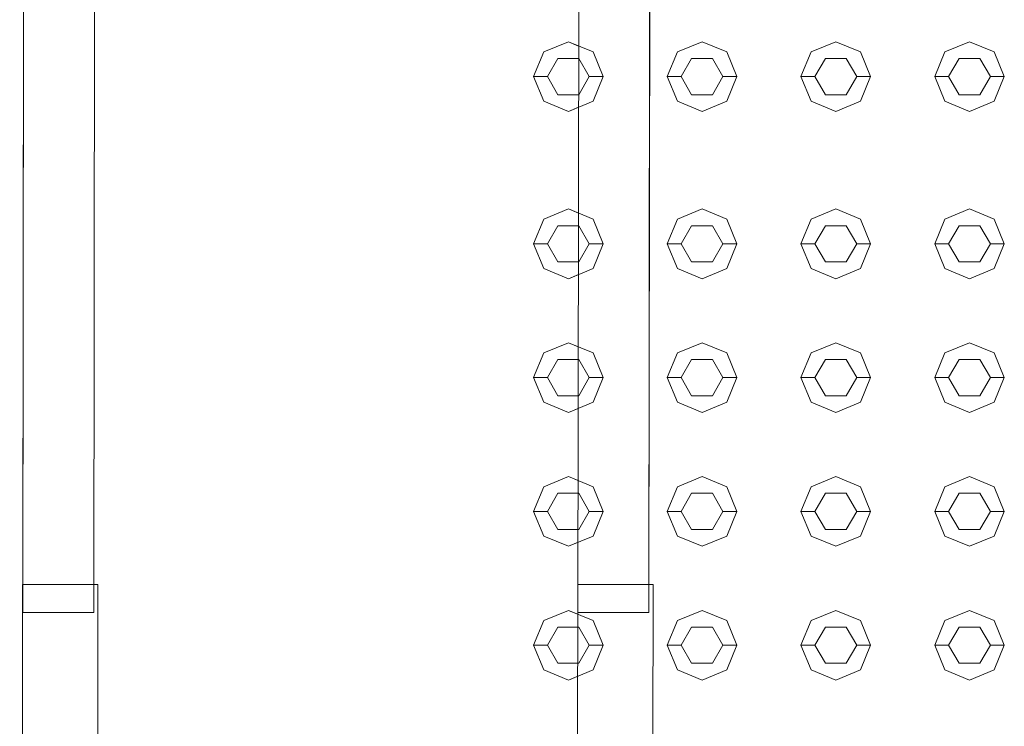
# Model space of a CAD drawing. Header units: millimetres. Extents: x 321 to 585, y -277 to 9.
# Tile 791 of 1056: x 344.004 to 344.711, y -18.819 to -18.312. Entities that reach past the tile are written whole.
import ezdxf

# ---------------------------------------------------------------- set-up
doc = ezdxf.new("R2010")
doc.units = ezdxf.units.MM
doc.header["$MEASUREMENT"] = 0
doc.layers.add('IFC-Elemento construtivo genérico-Contorno', color=253, linetype='Continuous', lineweight=5)
doc.layers.add('IFC-Porta-Contorno', color=142, linetype='Continuous', lineweight=5)

msp = doc.modelspace()

# ---------------------------------------------------------------- linework, layer by layer
at = {"layer": 'IFC-Elemento construtivo genérico-Contorno', "lineweight": 5}
for p, q in [((344.38007, -18.33509), (344.39775, -18.32777)), ((344.38007, -18.33509), (344.39775, -18.32777)), ((344.39775, -18.32777), (344.40512, -18.33082)), ((344.39775, -18.32777), (344.41543, -18.33509)), ((344.47607, -18.33509), (344.49375, -18.32777)), ((344.47607, -18.33509), (344.49375, -18.32777)), ((344.49375, -18.32777), (344.51143, -18.33509)), ((344.49375, -18.32777), (344.51143, -18.33509)), ((344.57207, -18.33509), (344.58975, -18.32777)), ((344.57207, -18.33509), (344.58975, -18.32777)), ((344.58975, -18.32777), (344.60743, -18.33509)), ((344.58975, -18.32777), (344.60743, -18.33509)), ((344.66807, -18.33509), (344.68575, -18.32777)), ((344.66807, -18.33509), (344.68575, -18.32777)), ((344.68575, -18.32777), (344.70343, -18.33509)), ((344.68575, -18.32777), (344.70343, -18.33509)), ((344.37275, -18.35277), (344.38007, -18.33509)), ((344.37275, -18.35277), (344.38007, -18.33509)), ((344.41543, -18.33509), (344.42275, -18.35277)), ((344.46875, -18.35277), (344.47607, -18.33509)), ((344.46875, -18.35277), (344.47607, -18.33509)), ((344.51143, -18.33509), (344.51875, -18.35277)), ((344.51143, -18.33509), (344.51875, -18.35277)), ((344.56475, -18.35277), (344.57207, -18.33509)), ((344.56475, -18.35277), (344.57207, -18.33509)), ((344.60743, -18.33509), (344.61475, -18.35277)), ((344.60743, -18.33509), (344.61475, -18.35277)), ((344.66075, -18.35277), (344.66807, -18.33509)), ((344.66075, -18.35277), (344.66807, -18.33509)), ((344.70343, -18.33509), (344.71075, -18.35277)), ((344.70343, -18.33509), (344.71075, -18.35277)), ((344.38275, -18.35277), (344.39025, -18.33978)), ((344.38275, -18.35277), (344.39025, -18.33978)), ((344.39025, -18.33978), (344.4051, -18.33978)), ((344.39025, -18.33978), (344.40525, -18.33978)), ((344.40525, -18.33978), (344.41275, -18.35277)), ((344.47875, -18.35277), (344.48625, -18.33978)), ((344.47875, -18.35277), (344.48625, -18.33978)), ((344.48625, -18.33978), (344.50125, -18.33978)), ((344.48625, -18.33978), (344.50125, -18.33978)), ((344.50125, -18.33978), (344.50875, -18.35277)), ((344.50125, -18.33978), (344.50875, -18.35277)), ((344.57475, -18.35277), (344.58225, -18.33978)), ((344.57475, -18.35277), (344.58225, -18.33978)), ((344.58225, -18.33978), (344.59725, -18.33978)), ((344.58225, -18.33978), (344.59725, -18.33978)), ((344.59725, -18.33978), (344.60475, -18.35277)), ((344.59725, -18.33978), (344.60475, -18.35277)), ((344.67075, -18.35277), (344.67825, -18.33978)), ((344.67075, -18.35277), (344.67825, -18.33978)), ((344.67825, -18.33978), (344.69325, -18.33978)), ((344.67825, -18.33978), (344.69325, -18.33978)), ((344.69325, -18.33978), (344.70075, -18.35277)), ((344.69325, -18.33978), (344.70075, -18.35277)), ((344.37275, -18.35277), (344.38275, -18.35277)), ((344.37275, -18.35277), (344.38007, -18.37044)), ((344.37275, -18.35277), (344.38275, -18.35277)), ((344.37275, -18.35277), (344.38007, -18.37044)), ((344.38275, -18.35277), (344.39025, -18.36575)), ((344.38275, -18.35277), (344.39025, -18.36575)), ((344.40525, -18.36575), (344.41275, -18.35277)), ((344.41275, -18.35277), (344.42275, -18.35277)), ((344.41543, -18.37044), (344.42275, -18.35277)), ((344.46875, -18.35277), (344.47875, -18.35277)), ((344.46875, -18.35277), (344.47607, -18.37044)), ((344.46875, -18.35277), (344.47875, -18.35277)), ((344.46875, -18.35277), (344.47607, -18.37044)), ((344.47875, -18.35277), (344.48625, -18.36575)), ((344.47875, -18.35277), (344.48625, -18.36575)), ((344.50125, -18.36575), (344.50875, -18.35277)), ((344.50125, -18.36575), (344.50875, -18.35277)), ((344.50875, -18.35277), (344.51875, -18.35277)), ((344.50875, -18.35277), (344.51875, -18.35277)), ((344.51143, -18.37044), (344.51875, -18.35277)), ((344.51143, -18.37044), (344.51875, -18.35277)), ((344.56475, -18.35277), (344.57475, -18.35277)), ((344.56475, -18.35277), (344.57207, -18.37044)), ((344.56475, -18.35277), (344.57475, -18.35277)), ((344.56475, -18.35277), (344.57207, -18.37044)), ((344.57475, -18.35277), (344.58225, -18.36575)), ((344.57475, -18.35277), (344.58225, -18.36575)), ((344.59725, -18.36575), (344.60475, -18.35277)), ((344.59725, -18.36575), (344.60475, -18.35277)), ((344.60475, -18.35277), (344.61475, -18.35277)), ((344.60475, -18.35277), (344.61475, -18.35277)), ((344.60743, -18.37044), (344.61475, -18.35277)), ((344.60743, -18.37044), (344.61475, -18.35277)), ((344.66075, -18.35277), (344.67075, -18.35277)), ((344.66075, -18.35277), (344.66807, -18.37044)), ((344.66075, -18.35277), (344.67075, -18.35277)), ((344.66075, -18.35277), (344.66807, -18.37044)), ((344.67075, -18.35277), (344.67825, -18.36575)), ((344.67075, -18.35277), (344.67825, -18.36575)), ((344.69325, -18.36575), (344.70075, -18.35277)), ((344.69325, -18.36575), (344.70075, -18.35277)), ((344.70075, -18.35277), (344.71075, -18.35277)), ((344.70075, -18.35277), (344.71075, -18.35277)), ((344.70343, -18.37044), (344.71075, -18.35277)), ((344.70343, -18.37044), (344.71075, -18.35277)), ((344.39025, -18.36575), (344.40507, -18.36575)), ((344.39025, -18.36575), (344.40525, -18.36575)), ((344.48625, -18.36575), (344.50125, -18.36575)), ((344.48625, -18.36575), (344.50125, -18.36575)), ((344.58225, -18.36575), (344.59725, -18.36575)), ((344.58225, -18.36575), (344.59725, -18.36575)), ((344.67825, -18.36575), (344.69325, -18.36575)), ((344.67825, -18.36575), (344.69325, -18.36575)), ((344.38007, -18.37044), (344.39775, -18.37777)), ((344.38007, -18.37044), (344.39775, -18.37777)), ((344.39775, -18.37777), (344.41543, -18.37044)), ((344.47607, -18.37044), (344.49375, -18.37777)), ((344.47607, -18.37044), (344.49375, -18.37777)), ((344.49375, -18.37777), (344.51143, -18.37044)), ((344.49375, -18.37777), (344.51143, -18.37044)), ((344.57207, -18.37044), (344.58975, -18.37777)), ((344.57207, -18.37044), (344.58975, -18.37777)), ((344.58975, -18.37777), (344.60743, -18.37044)), ((344.58975, -18.37777), (344.60743, -18.37044)), ((344.66807, -18.37044), (344.68575, -18.37777)), ((344.66807, -18.37044), (344.68575, -18.37777)), ((344.68575, -18.37777), (344.70343, -18.37044)), ((344.68575, -18.37777), (344.70343, -18.37044)), ((344.39775, -18.37777), (344.40506, -18.37474)), ((344.38007, -18.45509), (344.39775, -18.44777)), ((344.38007, -18.45509), (344.39775, -18.44777)), ((344.39775, -18.44777), (344.40496, -18.45075)), ((344.39775, -18.44777), (344.41543, -18.45509)), ((344.47607, -18.45509), (344.49375, -18.44777)), ((344.47607, -18.45509), (344.49375, -18.44777)), ((344.49375, -18.44777), (344.51143, -18.45509)), ((344.49375, -18.44777), (344.51143, -18.45509)), ((344.57207, -18.45509), (344.58975, -18.44777)), ((344.57207, -18.45509), (344.58975, -18.44777)), ((344.58975, -18.44777), (344.60743, -18.45509)), ((344.58975, -18.44777), (344.60743, -18.45509)), ((344.66807, -18.45509), (344.68575, -18.44777)), ((344.66807, -18.45509), (344.68575, -18.44777)), ((344.68575, -18.44777), (344.70343, -18.45509)), ((344.68575, -18.44777), (344.70343, -18.45509)), ((344.37275, -18.47277), (344.38007, -18.45509)), ((344.37275, -18.47277), (344.38007, -18.45509)), ((344.41543, -18.45509), (344.42275, -18.47277)), ((344.46875, -18.47277), (344.47607, -18.45509)), ((344.46875, -18.47277), (344.47607, -18.45509)), ((344.51143, -18.45509), (344.51875, -18.47277)), ((344.51143, -18.45509), (344.51875, -18.47277)), ((344.56475, -18.47277), (344.57207, -18.45509)), ((344.56475, -18.47277), (344.57207, -18.45509)), ((344.60743, -18.45509), (344.61475, -18.47277)), ((344.60743, -18.45509), (344.61475, -18.47277)), ((344.66075, -18.47277), (344.66807, -18.45509)), ((344.66075, -18.47277), (344.66807, -18.45509)), ((344.70343, -18.45509), (344.71075, -18.47277)), ((344.70343, -18.45509), (344.71075, -18.47277)), ((344.38275, -18.47277), (344.39025, -18.45978)), ((344.38275, -18.47277), (344.39025, -18.45978)), ((344.39025, -18.45978), (344.40495, -18.45978)), ((344.39025, -18.45978), (344.40525, -18.45978)), ((344.40525, -18.45978), (344.41275, -18.47277)), ((344.47875, -18.47277), (344.48625, -18.45978)), ((344.47875, -18.47277), (344.48625, -18.45978)), ((344.48625, -18.45978), (344.50125, -18.45978)), ((344.48625, -18.45978), (344.50125, -18.45978)), ((344.50125, -18.45978), (344.50875, -18.47277)), ((344.50125, -18.45978), (344.50875, -18.47277)), ((344.57475, -18.47277), (344.58225, -18.45978)), ((344.57475, -18.47277), (344.58225, -18.45978)), ((344.58225, -18.45978), (344.59725, -18.45978)), ((344.58225, -18.45978), (344.59725, -18.45978)), ((344.59725, -18.45978), (344.60475, -18.47277)), ((344.59725, -18.45978), (344.60475, -18.47277)), ((344.67075, -18.47277), (344.67825, -18.45978)), ((344.67075, -18.47277), (344.67825, -18.45978)), ((344.67825, -18.45978), (344.69325, -18.45978)), ((344.67825, -18.45978), (344.69325, -18.45978)), ((344.69325, -18.45978), (344.70075, -18.47277)), ((344.69325, -18.45978), (344.70075, -18.47277)), ((344.37275, -18.47277), (344.38275, -18.47277)), ((344.37275, -18.47277), (344.38007, -18.49044)), ((344.37275, -18.47277), (344.38275, -18.47277)), ((344.37275, -18.47277), (344.38007, -18.49044)), ((344.38275, -18.47277), (344.39025, -18.48575)), ((344.38275, -18.47277), (344.39025, -18.48575)), ((344.40525, -18.48575), (344.41275, -18.47277)), ((344.41275, -18.47277), (344.42275, -18.47277)), ((344.41543, -18.49044), (344.42275, -18.47277)), ((344.46875, -18.47277), (344.47875, -18.47277)), ((344.46875, -18.47277), (344.47607, -18.49044)), ((344.46875, -18.47277), (344.47875, -18.47277)), ((344.46875, -18.47277), (344.47607, -18.49044)), ((344.47875, -18.47277), (344.48625, -18.48575)), ((344.47875, -18.47277), (344.48625, -18.48575)), ((344.50125, -18.48575), (344.50875, -18.47277)), ((344.50125, -18.48575), (344.50875, -18.47277)), ((344.50875, -18.47277), (344.51875, -18.47277)), ((344.50875, -18.47277), (344.51875, -18.47277)), ((344.51143, -18.49044), (344.51875, -18.47277)), ((344.51143, -18.49044), (344.51875, -18.47277)), ((344.56475, -18.47277), (344.57475, -18.47277)), ((344.56475, -18.47277), (344.57207, -18.49044)), ((344.56475, -18.47277), (344.57475, -18.47277)), ((344.56475, -18.47277), (344.57207, -18.49044)), ((344.57475, -18.47277), (344.58225, -18.48575)), ((344.57475, -18.47277), (344.58225, -18.48575)), ((344.59725, -18.48575), (344.60475, -18.47277)), ((344.59725, -18.48575), (344.60475, -18.47277)), ((344.60475, -18.47277), (344.61475, -18.47277)), ((344.60475, -18.47277), (344.61475, -18.47277)), ((344.60743, -18.49044), (344.61475, -18.47277)), ((344.60743, -18.49044), (344.61475, -18.47277)), ((344.66075, -18.47277), (344.67075, -18.47277)), ((344.66075, -18.47277), (344.66807, -18.49044)), ((344.66075, -18.47277), (344.67075, -18.47277)), ((344.66075, -18.47277), (344.66807, -18.49044)), ((344.67075, -18.47277), (344.67825, -18.48575)), ((344.67075, -18.47277), (344.67825, -18.48575)), ((344.69325, -18.48575), (344.70075, -18.47277)), ((344.69325, -18.48575), (344.70075, -18.47277)), ((344.70075, -18.47277), (344.71075, -18.47277)), ((344.70075, -18.47277), (344.71075, -18.47277)), ((344.70343, -18.49044), (344.71075, -18.47277)), ((344.70343, -18.49044), (344.71075, -18.47277)), ((344.39025, -18.48575), (344.40491, -18.48575)), ((344.39025, -18.48575), (344.40525, -18.48575)), ((344.48625, -18.48575), (344.50125, -18.48575)), ((344.48625, -18.48575), (344.50125, -18.48575)), ((344.58225, -18.48575), (344.59725, -18.48575)), ((344.58225, -18.48575), (344.59725, -18.48575)), ((344.67825, -18.48575), (344.69325, -18.48575)), ((344.67825, -18.48575), (344.69325, -18.48575)), ((344.38007, -18.49044), (344.39775, -18.49777)), ((344.38007, -18.49044), (344.39775, -18.49777)), ((344.39775, -18.49777), (344.41543, -18.49044)), ((344.39775, -18.49777), (344.4049, -18.4948)), ((344.47607, -18.49044), (344.49375, -18.49777)), ((344.47607, -18.49044), (344.49375, -18.49777)), ((344.49375, -18.49777), (344.51143, -18.49044)), ((344.49375, -18.49777), (344.51143, -18.49044)), ((344.57207, -18.49044), (344.58975, -18.49777)), ((344.57207, -18.49044), (344.58975, -18.49777)), ((344.58975, -18.49777), (344.60743, -18.49044)), ((344.58975, -18.49777), (344.60743, -18.49044)), ((344.66807, -18.49044), (344.68575, -18.49777)), ((344.66807, -18.49044), (344.68575, -18.49777)), ((344.68575, -18.49777), (344.70343, -18.49044)), ((344.68575, -18.49777), (344.70343, -18.49044)), ((344.38007, -18.55109), (344.39775, -18.54377)), ((344.38007, -18.55109), (344.39775, -18.54377)), ((344.39775, -18.54377), (344.40484, -18.5467)), ((344.39775, -18.54377), (344.41543, -18.55109)), ((344.47607, -18.55109), (344.49375, -18.54377)), ((344.47607, -18.55109), (344.49375, -18.54377)), ((344.49375, -18.54377), (344.51143, -18.55109)), ((344.49375, -18.54377), (344.51143, -18.55109)), ((344.57207, -18.55109), (344.58975, -18.54377)), ((344.57207, -18.55109), (344.58975, -18.54377)), ((344.58975, -18.54377), (344.60743, -18.55109)), ((344.58975, -18.54377), (344.60743, -18.55109)), ((344.66807, -18.55109), (344.68575, -18.54377)), ((344.66807, -18.55109), (344.68575, -18.54377)), ((344.68575, -18.54377), (344.70343, -18.55109)), ((344.68575, -18.54377), (344.70343, -18.55109)), ((344.37275, -18.56877), (344.38007, -18.55109)), ((344.37275, -18.56877), (344.38007, -18.55109)), ((344.41543, -18.55109), (344.42275, -18.56877)), ((344.46875, -18.56877), (344.47607, -18.55109)), ((344.46875, -18.56877), (344.47607, -18.55109)), ((344.51143, -18.55109), (344.51875, -18.56877)), ((344.51143, -18.55109), (344.51875, -18.56877)), ((344.56475, -18.56877), (344.57207, -18.55109)), ((344.56475, -18.56877), (344.57207, -18.55109)), ((344.60743, -18.55109), (344.61475, -18.56877)), ((344.60743, -18.55109), (344.61475, -18.56877)), ((344.66075, -18.56877), (344.66807, -18.55109)), ((344.66075, -18.56877), (344.66807, -18.55109)), ((344.70343, -18.55109), (344.71075, -18.56877)), ((344.70343, -18.55109), (344.71075, -18.56877)), ((344.38275, -18.56877), (344.39025, -18.55577)), ((344.38275, -18.56877), (344.39025, -18.55577)), ((344.39025, -18.55577), (344.40482, -18.55577)), ((344.39025, -18.55577), (344.40525, -18.55577)), ((344.40525, -18.55577), (344.41275, -18.56877)), ((344.47875, -18.56877), (344.48625, -18.55577)), ((344.47875, -18.56877), (344.48625, -18.55577)), ((344.48625, -18.55577), (344.50125, -18.55577)), ((344.48625, -18.55577), (344.50125, -18.55577)), ((344.50125, -18.55577), (344.50875, -18.56877)), ((344.50125, -18.55577), (344.50875, -18.56877)), ((344.57475, -18.56877), (344.58225, -18.55577)), ((344.57475, -18.56877), (344.58225, -18.55577)), ((344.58225, -18.55577), (344.59725, -18.55577)), ((344.58225, -18.55577), (344.59725, -18.55577)), ((344.59725, -18.55577), (344.60475, -18.56877)), ((344.59725, -18.55577), (344.60475, -18.56877)), ((344.67075, -18.56877), (344.67825, -18.55577)), ((344.67075, -18.56877), (344.67825, -18.55577)), ((344.67825, -18.55577), (344.69325, -18.55577)), ((344.67825, -18.55577), (344.69325, -18.55577)), ((344.69325, -18.55577), (344.70075, -18.56877)), ((344.69325, -18.55577), (344.70075, -18.56877)), ((344.37275, -18.56877), (344.38275, -18.56877)), ((344.37275, -18.56877), (344.38007, -18.58645)), ((344.37275, -18.56877), (344.38275, -18.56877)), ((344.37275, -18.56877), (344.38007, -18.58645)), ((344.38275, -18.56877), (344.39025, -18.58176)), ((344.38275, -18.56877), (344.39025, -18.58176)), ((344.40525, -18.58176), (344.41275, -18.56877)), ((344.41275, -18.56877), (344.42275, -18.56877)), ((344.41543, -18.58645), (344.42275, -18.56877)), ((344.46875, -18.56877), (344.47875, -18.56877)), ((344.46875, -18.56877), (344.47607, -18.58645)), ((344.46875, -18.56877), (344.47875, -18.56877)), ((344.46875, -18.56877), (344.47607, -18.58645)), ((344.47875, -18.56877), (344.48625, -18.58176)), ((344.47875, -18.56877), (344.48625, -18.58176)), ((344.50125, -18.58176), (344.50875, -18.56877)), ((344.50125, -18.58176), (344.50875, -18.56877)), ((344.50875, -18.56877), (344.51875, -18.56877)), ((344.50875, -18.56877), (344.51875, -18.56877)), ((344.51143, -18.58645), (344.51875, -18.56877)), ((344.51143, -18.58645), (344.51875, -18.56877)), ((344.56475, -18.56877), (344.57475, -18.56877)), ((344.56475, -18.56877), (344.57207, -18.58645)), ((344.56475, -18.56877), (344.57475, -18.56877)), ((344.56475, -18.56877), (344.57207, -18.58645)), ((344.57475, -18.56877), (344.58225, -18.58176)), ((344.57475, -18.56877), (344.58225, -18.58176)), ((344.59725, -18.58176), (344.60475, -18.56877)), ((344.59725, -18.58176), (344.60475, -18.56877)), ((344.60475, -18.56877), (344.61475, -18.56877)), ((344.60475, -18.56877), (344.61475, -18.56877)), ((344.60743, -18.58645), (344.61475, -18.56877)), ((344.60743, -18.58645), (344.61475, -18.56877)), ((344.66075, -18.56877), (344.67075, -18.56877)), ((344.66075, -18.56877), (344.66807, -18.58645)), ((344.66075, -18.56877), (344.67075, -18.56877)), ((344.66075, -18.56877), (344.66807, -18.58645)), ((344.67075, -18.56877), (344.67825, -18.58176)), ((344.67075, -18.56877), (344.67825, -18.58176)), ((344.69325, -18.58176), (344.70075, -18.56877)), ((344.69325, -18.58176), (344.70075, -18.56877)), ((344.70075, -18.56877), (344.71075, -18.56877)), ((344.70075, -18.56877), (344.71075, -18.56877)), ((344.70343, -18.58645), (344.71075, -18.56877)), ((344.70343, -18.58645), (344.71075, -18.56877)), ((344.38007, -18.58645), (344.39775, -18.59377)), ((344.38007, -18.58645), (344.39775, -18.59377)), ((344.39025, -18.58176), (344.40479, -18.58176)), ((344.39025, -18.58176), (344.40525, -18.58176)), ((344.39775, -18.59377), (344.41543, -18.58645)), ((344.47607, -18.58645), (344.49375, -18.59377)), ((344.47607, -18.58645), (344.49375, -18.59377)), ((344.48625, -18.58176), (344.50125, -18.58176)), ((344.48625, -18.58176), (344.50125, -18.58176)), ((344.49375, -18.59377), (344.51143, -18.58645)), ((344.49375, -18.59377), (344.51143, -18.58645)), ((344.57207, -18.58645), (344.58975, -18.59377)), ((344.57207, -18.58645), (344.58975, -18.59377)), ((344.58225, -18.58176), (344.59725, -18.58176)), ((344.58225, -18.58176), (344.59725, -18.58176)), ((344.58975, -18.59377), (344.60743, -18.58645)), ((344.58975, -18.59377), (344.60743, -18.58645)), ((344.66807, -18.58645), (344.68575, -18.59377)), ((344.66807, -18.58645), (344.68575, -18.59377)), ((344.67825, -18.58176), (344.69325, -18.58176)), ((344.67825, -18.58176), (344.69325, -18.58176)), ((344.68575, -18.59377), (344.70343, -18.58645)), ((344.68575, -18.59377), (344.70343, -18.58645)), ((344.39775, -18.59377), (344.40478, -18.59086)), ((344.38007, -18.64709), (344.39775, -18.63977)), ((344.38007, -18.64709), (344.39775, -18.63977)), ((344.39775, -18.63977), (344.40471, -18.64265)), ((344.39775, -18.63977), (344.41543, -18.64709)), ((344.47607, -18.64709), (344.49375, -18.63977)), ((344.47607, -18.64709), (344.49375, -18.63977)), ((344.49375, -18.63977), (344.51143, -18.64709)), ((344.49375, -18.63977), (344.51143, -18.64709)), ((344.57207, -18.64709), (344.58975, -18.63977)), ((344.57207, -18.64709), (344.58975, -18.63977)), ((344.58975, -18.63977), (344.60743, -18.64709)), ((344.58975, -18.63977), (344.60743, -18.64709)), ((344.66807, -18.64709), (344.68575, -18.63977)), ((344.66807, -18.64709), (344.68575, -18.63977)), ((344.68575, -18.63977), (344.70343, -18.64709)), ((344.68575, -18.63977), (344.70343, -18.64709)), ((344.37275, -18.66477), (344.38007, -18.64709)), ((344.37275, -18.66477), (344.38007, -18.64709)), ((344.41543, -18.64709), (344.42275, -18.66477)), ((344.46875, -18.66477), (344.47607, -18.64709)), ((344.46875, -18.66477), (344.47607, -18.64709)), ((344.51143, -18.64709), (344.51875, -18.66477)), ((344.51143, -18.64709), (344.51875, -18.66477)), ((344.56475, -18.66477), (344.57207, -18.64709)), ((344.56475, -18.66477), (344.57207, -18.64709)), ((344.60743, -18.64709), (344.61475, -18.66477)), ((344.60743, -18.64709), (344.61475, -18.66477)), ((344.66075, -18.66477), (344.66807, -18.64709)), ((344.66075, -18.66477), (344.66807, -18.64709)), ((344.70343, -18.64709), (344.71075, -18.66477)), ((344.70343, -18.64709), (344.71075, -18.66477)), ((344.38275, -18.66477), (344.39025, -18.65178)), ((344.38275, -18.66477), (344.39025, -18.65178)), ((344.39025, -18.65178), (344.4047, -18.65178)), ((344.39025, -18.65178), (344.40525, -18.65178)), ((344.40525, -18.65178), (344.41275, -18.66477)), ((344.47875, -18.66477), (344.48625, -18.65178)), ((344.47875, -18.66477), (344.48625, -18.65178)), ((344.48625, -18.65178), (344.50125, -18.65178)), ((344.48625, -18.65178), (344.50125, -18.65178)), ((344.50125, -18.65178), (344.50875, -18.66477)), ((344.50125, -18.65178), (344.50875, -18.66477)), ((344.57475, -18.66477), (344.58225, -18.65178)), ((344.57475, -18.66477), (344.58225, -18.65178)), ((344.58225, -18.65178), (344.59725, -18.65178)), ((344.58225, -18.65178), (344.59725, -18.65178)), ((344.59725, -18.65178), (344.60475, -18.66477)), ((344.59725, -18.65178), (344.60475, -18.66477)), ((344.67075, -18.66477), (344.67825, -18.65178)), ((344.67075, -18.66477), (344.67825, -18.65178)), ((344.67825, -18.65178), (344.69325, -18.65178)), ((344.67825, -18.65178), (344.69325, -18.65178)), ((344.69325, -18.65178), (344.70075, -18.66477)), ((344.69325, -18.65178), (344.70075, -18.66477)), ((344.37275, -18.66477), (344.38275, -18.66477)), ((344.37275, -18.66477), (344.38007, -18.68244)), ((344.37275, -18.66477), (344.38275, -18.66477)), ((344.37275, -18.66477), (344.38007, -18.68244)), ((344.38275, -18.66477), (344.39025, -18.67776)), ((344.38275, -18.66477), (344.39025, -18.67776)), ((344.40525, -18.67776), (344.41275, -18.66477)), ((344.41275, -18.66477), (344.42275, -18.66477)), ((344.41543, -18.68244), (344.42275, -18.66477)), ((344.46875, -18.66477), (344.47875, -18.66477)), ((344.46875, -18.66477), (344.47607, -18.68244)), ((344.46875, -18.66477), (344.47875, -18.66477)), ((344.46875, -18.66477), (344.47607, -18.68244)), ((344.47875, -18.66477), (344.48625, -18.67776)), ((344.47875, -18.66477), (344.48625, -18.67776)), ((344.50125, -18.67776), (344.50875, -18.66477)), ((344.50125, -18.67776), (344.50875, -18.66477)), ((344.50875, -18.66477), (344.51875, -18.66477)), ((344.50875, -18.66477), (344.51875, -18.66477)), ((344.51143, -18.68244), (344.51875, -18.66477)), ((344.51143, -18.68244), (344.51875, -18.66477)), ((344.56475, -18.66477), (344.57475, -18.66477)), ((344.56475, -18.66477), (344.57207, -18.68244)), ((344.56475, -18.66477), (344.57475, -18.66477)), ((344.56475, -18.66477), (344.57207, -18.68244)), ((344.57475, -18.66477), (344.58225, -18.67776)), ((344.57475, -18.66477), (344.58225, -18.67776)), ((344.59725, -18.67776), (344.60475, -18.66477)), ((344.59725, -18.67776), (344.60475, -18.66477)), ((344.60475, -18.66477), (344.61475, -18.66477)), ((344.60475, -18.66477), (344.61475, -18.66477)), ((344.60743, -18.68244), (344.61475, -18.66477)), ((344.60743, -18.68244), (344.61475, -18.66477)), ((344.66075, -18.66477), (344.67075, -18.66477)), ((344.66075, -18.66477), (344.66807, -18.68244)), ((344.66075, -18.66477), (344.67075, -18.66477)), ((344.66075, -18.66477), (344.66807, -18.68244)), ((344.67075, -18.66477), (344.67825, -18.67776)), ((344.67075, -18.66477), (344.67825, -18.67776)), ((344.69325, -18.67776), (344.70075, -18.66477)), ((344.69325, -18.67776), (344.70075, -18.66477)), ((344.70075, -18.66477), (344.71075, -18.66477)), ((344.70075, -18.66477), (344.71075, -18.66477)), ((344.70343, -18.68244), (344.71075, -18.66477)), ((344.70343, -18.68244), (344.71075, -18.66477)), ((344.39025, -18.67776), (344.40467, -18.67776)), ((344.39025, -18.67776), (344.40525, -18.67776)), ((344.48625, -18.67776), (344.50125, -18.67776)), ((344.48625, -18.67776), (344.50125, -18.67776)), ((344.58225, -18.67776), (344.59725, -18.67776)), ((344.58225, -18.67776), (344.59725, -18.67776)), ((344.67825, -18.67776), (344.69325, -18.67776)), ((344.67825, -18.67776), (344.69325, -18.67776)), ((344.38007, -18.68244), (344.39775, -18.68977)), ((344.38007, -18.68244), (344.39775, -18.68977)), ((344.39775, -18.68977), (344.41543, -18.68244)), ((344.47607, -18.68244), (344.49375, -18.68977)), ((344.47607, -18.68244), (344.49375, -18.68977)), ((344.49375, -18.68977), (344.51143, -18.68244)), ((344.49375, -18.68977), (344.51143, -18.68244)), ((344.57207, -18.68244), (344.58975, -18.68977)), ((344.57207, -18.68244), (344.58975, -18.68977)), ((344.58975, -18.68977), (344.60743, -18.68244)), ((344.58975, -18.68977), (344.60743, -18.68244)), ((344.66807, -18.68244), (344.68575, -18.68977)), ((344.66807, -18.68244), (344.68575, -18.68977)), ((344.68575, -18.68977), (344.70343, -18.68244)), ((344.68575, -18.68977), (344.70343, -18.68244)), ((344.39775, -18.68977), (344.40465, -18.68691)), ((344.38007, -18.74309), (344.39775, -18.73576)), ((344.38007, -18.74309), (344.39775, -18.73576)), ((344.39775, -18.73576), (344.40448, -18.73856)), ((344.39775, -18.73576), (344.41543, -18.74309)), ((344.47607, -18.74309), (344.49375, -18.73576)), ((344.47607, -18.74309), (344.49375, -18.73576)), ((344.49375, -18.73576), (344.51143, -18.74309)), ((344.49375, -18.73576), (344.51143, -18.74309)), ((344.57207, -18.74309), (344.58975, -18.73576)), ((344.57207, -18.74309), (344.58975, -18.73576)), ((344.58975, -18.73576), (344.60743, -18.74309)), ((344.58975, -18.73576), (344.60743, -18.74309)), ((344.66807, -18.74309), (344.68575, -18.73576)), ((344.66807, -18.74309), (344.68575, -18.73576)), ((344.68575, -18.73576), (344.70343, -18.74309)), ((344.68575, -18.73576), (344.70343, -18.74309)), ((344.37275, -18.76076), (344.38007, -18.74309)), ((344.37275, -18.76076), (344.38007, -18.74309)), ((344.38275, -18.76076), (344.39025, -18.74778)), ((344.38275, -18.76076), (344.39025, -18.74778)), ((344.39025, -18.74778), (344.40447, -18.74778)), ((344.39025, -18.74778), (344.40525, -18.74778)), ((344.40525, -18.74778), (344.41275, -18.76076)), ((344.41543, -18.74309), (344.42275, -18.76076)), ((344.46875, -18.76076), (344.47607, -18.74309)), ((344.46875, -18.76076), (344.47607, -18.74309)), ((344.47875, -18.76076), (344.48625, -18.74778)), ((344.47875, -18.76076), (344.48625, -18.74778)), ((344.48625, -18.74778), (344.50125, -18.74778)), ((344.48625, -18.74778), (344.50125, -18.74778)), ((344.50125, -18.74778), (344.50875, -18.76076)), ((344.50125, -18.74778), (344.50875, -18.76076)), ((344.51143, -18.74309), (344.51875, -18.76076)), ((344.51143, -18.74309), (344.51875, -18.76076)), ((344.56475, -18.76076), (344.57207, -18.74309)), ((344.56475, -18.76076), (344.57207, -18.74309)), ((344.57475, -18.76076), (344.58225, -18.74778)), ((344.57475, -18.76076), (344.58225, -18.74778)), ((344.58225, -18.74778), (344.59725, -18.74778)), ((344.58225, -18.74778), (344.59725, -18.74778)), ((344.59725, -18.74778), (344.60475, -18.76076)), ((344.59725, -18.74778), (344.60475, -18.76076)), ((344.60743, -18.74309), (344.61475, -18.76076)), ((344.60743, -18.74309), (344.61475, -18.76076)), ((344.66075, -18.76076), (344.66807, -18.74309)), ((344.66075, -18.76076), (344.66807, -18.74309)), ((344.67075, -18.76076), (344.67825, -18.74778)), ((344.67075, -18.76076), (344.67825, -18.74778)), ((344.67825, -18.74778), (344.69325, -18.74778)), ((344.67825, -18.74778), (344.69325, -18.74778)), ((344.69325, -18.74778), (344.70075, -18.76076)), ((344.69325, -18.74778), (344.70075, -18.76076)), ((344.70343, -18.74309), (344.71075, -18.76076)), ((344.70343, -18.74309), (344.71075, -18.76076)), ((344.37275, -18.76076), (344.38275, -18.76076)), ((344.37275, -18.76076), (344.38007, -18.77845)), ((344.37275, -18.76076), (344.38275, -18.76076)), ((344.37275, -18.76076), (344.38007, -18.77845)), ((344.38275, -18.76076), (344.39025, -18.77376)), ((344.38275, -18.76076), (344.39025, -18.77376)), ((344.40525, -18.77376), (344.41275, -18.76076)), ((344.41275, -18.76076), (344.42275, -18.76076)), ((344.41543, -18.77845), (344.42275, -18.76076)), ((344.46875, -18.76076), (344.47875, -18.76076)), ((344.46875, -18.76076), (344.47607, -18.77845)), ((344.46875, -18.76076), (344.47875, -18.76076)), ((344.46875, -18.76076), (344.47607, -18.77845)), ((344.47875, -18.76076), (344.48625, -18.77376)), ((344.47875, -18.76076), (344.48625, -18.77376)), ((344.50125, -18.77376), (344.50875, -18.76076)), ((344.50125, -18.77376), (344.50875, -18.76076)), ((344.50875, -18.76076), (344.51875, -18.76076)), ((344.50875, -18.76076), (344.51875, -18.76076)), ((344.51143, -18.77845), (344.51875, -18.76076)), ((344.51143, -18.77845), (344.51875, -18.76076)), ((344.56475, -18.76076), (344.57475, -18.76076)), ((344.56475, -18.76076), (344.57207, -18.77845)), ((344.56475, -18.76076), (344.57475, -18.76076)), ((344.56475, -18.76076), (344.57207, -18.77845)), ((344.57475, -18.76076), (344.58225, -18.77376)), ((344.57475, -18.76076), (344.58225, -18.77376)), ((344.59725, -18.77376), (344.60475, -18.76076)), ((344.59725, -18.77376), (344.60475, -18.76076)), ((344.60475, -18.76076), (344.61475, -18.76076)), ((344.60475, -18.76076), (344.61475, -18.76076)), ((344.60743, -18.77845), (344.61475, -18.76076)), ((344.60743, -18.77845), (344.61475, -18.76076)), ((344.66075, -18.76076), (344.67075, -18.76076)), ((344.66075, -18.76076), (344.66807, -18.77845)), ((344.66075, -18.76076), (344.67075, -18.76076)), ((344.66075, -18.76076), (344.66807, -18.77845)), ((344.67075, -18.76076), (344.67825, -18.77376)), ((344.67075, -18.76076), (344.67825, -18.77376)), ((344.69325, -18.77376), (344.70075, -18.76076)), ((344.69325, -18.77376), (344.70075, -18.76076)), ((344.70075, -18.76076), (344.71075, -18.76076)), ((344.70075, -18.76076), (344.71075, -18.76076)), ((344.70343, -18.77845), (344.71075, -18.76076)), ((344.70343, -18.77845), (344.71075, -18.76076)), ((344.39025, -18.77376), (344.40444, -18.77376)), ((344.39025, -18.77376), (344.40525, -18.77376)), ((344.48625, -18.77376), (344.50125, -18.77376)), ((344.48625, -18.77376), (344.50125, -18.77376)), ((344.58225, -18.77376), (344.59725, -18.77376)), ((344.58225, -18.77376), (344.59725, -18.77376)), ((344.67825, -18.77376), (344.69325, -18.77376)), ((344.67825, -18.77376), (344.69325, -18.77376)), ((344.38007, -18.77845), (344.39775, -18.78576)), ((344.38007, -18.77845), (344.39775, -18.78576)), ((344.39775, -18.78576), (344.41543, -18.77845)), ((344.39775, -18.78576), (344.40443, -18.783)), ((344.47607, -18.77845), (344.49375, -18.78576)), ((344.47607, -18.77845), (344.49375, -18.78576)), ((344.49375, -18.78576), (344.51143, -18.77845)), ((344.49375, -18.78576), (344.51143, -18.77845)), ((344.57207, -18.77845), (344.58975, -18.78576)), ((344.57207, -18.77845), (344.58975, -18.78576)), ((344.58975, -18.78576), (344.60743, -18.77845)), ((344.58975, -18.78576), (344.60743, -18.77845)), ((344.66807, -18.77845), (344.68575, -18.78576)), ((344.66807, -18.77845), (344.68575, -18.78576)), ((344.68575, -18.78576), (344.70343, -18.77845)), ((344.68575, -18.78576), (344.70343, -18.77845))]:
    msp.add_line(p, q, dxfattribs=at)
at = {"layer": 'IFC-Porta-Contorno', "color": 7, "lineweight": 5}
for p, q in [((344.00595, -18.71718), (344.00856, -16.70007)), ((344.45558, -18.71724), (344.45819, -16.70014)), ((344.4561, -18.31198), (344.45819, -16.70014)), ((344.05688, -18.73728), (344.05896, -17.12542)), ((344.40459, -18.7372), (344.40668, -17.12535)), ((344.00592, -18.73721), (344.00647, -18.31192)), ((344.45555, -18.73728), (344.4561, -18.31198)), ((344.00376, -20.32436), (344.00584, -18.71718)), ((344.00584, -18.71718), (344.01672, -18.71719)), ((344.01672, -18.71719), (344.05996, -18.71725)), ((344.05944, -19.12157), (344.05996, -18.71725)), ((344.40399, -19.1215), (344.40451, -18.71718)), ((344.40451, -18.71718), (344.44775, -18.71723)), ((344.44775, -18.71723), (344.45863, -18.71724)), ((344.45655, -20.32444), (344.45863, -18.71724)), ((344.00581, -18.73721), (344.04624, -18.73727)), ((344.04624, -18.73727), (344.05688, -18.73728)), ((344.40459, -18.7372), (344.41523, -18.73722)), ((344.41523, -18.73722), (344.45555, -18.73728))]:
    msp.add_line(p, q, dxfattribs=at)

doc.saveas('drawing.dxf')
